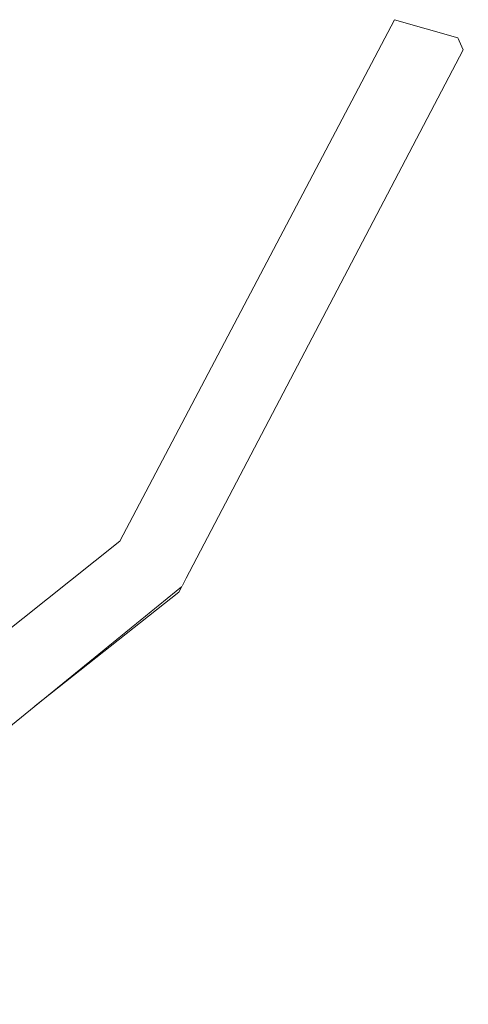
# Model space of a CAD drawing. Extents: x -289599 to -184549, y 66678 to 295474.
# Tile 541 of 656: x -250606 to -250579, y 72277 to 72335. Entities that reach past the tile are written whole.
import ezdxf

# ---------------------------------------------------------------- set-up
doc = ezdxf.new("R2010")
doc.units = 0
doc.header["$MEASUREMENT"] = 0
doc.linetypes.add('Wipeout_Contour', pattern=[1000, 0, -1000])
doc.layers.add('arch drzewa', color=8, linetype='Continuous')
doc.layers.add('Model drzwi', color=8, linetype='Continuous')
doc.layers.add('arch drzewa_Nr_Pióra__4', color=8, linetype='Continuous', lineweight=9)

msp = doc.modelspace()

# ---------------------------------------------------------------- wipeouts: each hides what was drawn before it
at = {"color": 254, "linetype": 'Wipeout_Contour', "lineweight": 0, "ltscale": 1023169.006038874}
msp.add_wipeout([(-250616.061, 72288.107), (-250616.392, 72285.062), (-250596.082, 72301.582), (-250599.691, 72304.254)], dxfattribs=at).dxf.layer = 'arch drzewa'
at = {"color": 254, "linetype": 'Wipeout_Contour', "lineweight": 0, "ltscale": 2045948.182347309}
msp.add_wipeout([(-250583.73, 72240.065), (-250584.355, 72238.722), (-250584.155, 72237.405), (-250581.135, 72242.416), (-250567.613, 72253.818), (-250538.872, 72282.767), (-250536.995, 72286.843), (-250578.996, 72246.69)], dxfattribs=at).dxf.layer = 'Model drzwi'

# ---------------------------------------------------------------- next in the draw order: wipeouts: each hides what was drawn before it
at = {"color": 254, "linetype": 'Wipeout_Contour', "lineweight": 0, "ltscale": 767385.961392}
msp.add_wipeout([(-250615.692, 72291.505), (-250616.061, 72288.107), (-250599.691, 72304.254)], dxfattribs=at).dxf.layer = 'arch drzewa'

# ---------------------------------------------------------------- next in the draw order: wipeouts: each hides what was drawn before it
at = {"color": 254, "linetype": 'Wipeout_Contour', "lineweight": 0, "ltscale": 767358.583771}
msp.add_wipeout([(-250604.639, 72294.622), (-250596.239, 72301.265), (-250596.082, 72301.582)], dxfattribs=at).dxf.layer = 'arch drzewa'

# ---------------------------------------------------------------- next in the draw order: wipeouts: each hides what was drawn before it
at = {"color": 254, "linetype": 'Wipeout_Contour', "lineweight": 0, "ltscale": 767345.528791}
msp.add_wipeout([(-250596.082, 72301.582), (-250579.906, 72333.683), (-250583.622, 72334.741)], dxfattribs=at).dxf.layer = 'arch drzewa'

# ---------------------------------------------------------------- next in the draw order: wipeouts: each hides what was drawn before it
at = {"color": 254, "linetype": 'Wipeout_Contour', "lineweight": 0, "ltscale": 767354.350162}
msp.add_wipeout([(-250583.622, 72334.741), (-250599.691, 72304.254), (-250596.082, 72301.582)], dxfattribs=at).dxf.layer = 'arch drzewa'

# ---------------------------------------------------------------- next in the draw order: linework, layer by layer
at = {"layer": 'arch drzewa_Nr_Pióra__4', "linetype": 'Continuous'}
msp.add_line((-250615.692, 72291.505), (-250599.691, 72304.254), dxfattribs=at)

# ---------------------------------------------------------------- next in the draw order: wipeouts: each hides what was drawn before it
at = {"color": 254, "linetype": 'Wipeout_Contour', "lineweight": 0, "ltscale": 767341.412284}
msp.add_wipeout([(-250596.239, 72301.265), (-250579.602, 72332.974), (-250579.906, 72333.683)], dxfattribs=at).dxf.layer = 'arch drzewa'

# ---------------------------------------------------------------- next in the draw order: wipeouts: each hides what was drawn before it
at = {"color": 254, "linetype": 'Wipeout_Contour', "lineweight": 0, "ltscale": 767346.051035}
msp.add_wipeout([(-250579.906, 72333.683), (-250596.082, 72301.582), (-250596.239, 72301.265)], dxfattribs=at).dxf.layer = 'arch drzewa'

# ---------------------------------------------------------------- next in the draw order: linework, layer by layer
at = {"layer": 'arch drzewa_Nr_Pióra__4', "linetype": 'Continuous'}
for p, q in [((-250599.691, 72304.254), (-250583.622, 72334.741)), ((-250579.906, 72333.683), (-250583.622, 72334.741)), ((-250579.602, 72332.974), (-250579.906, 72333.683)), ((-250596.239, 72301.265), (-250579.602, 72332.974)), ((-250616.392, 72285.062), (-250596.082, 72301.582)), ((-250604.639, 72294.622), (-250596.239, 72301.265))]:
    msp.add_line(p, q, dxfattribs=at)

doc.saveas('drawing.dxf')
